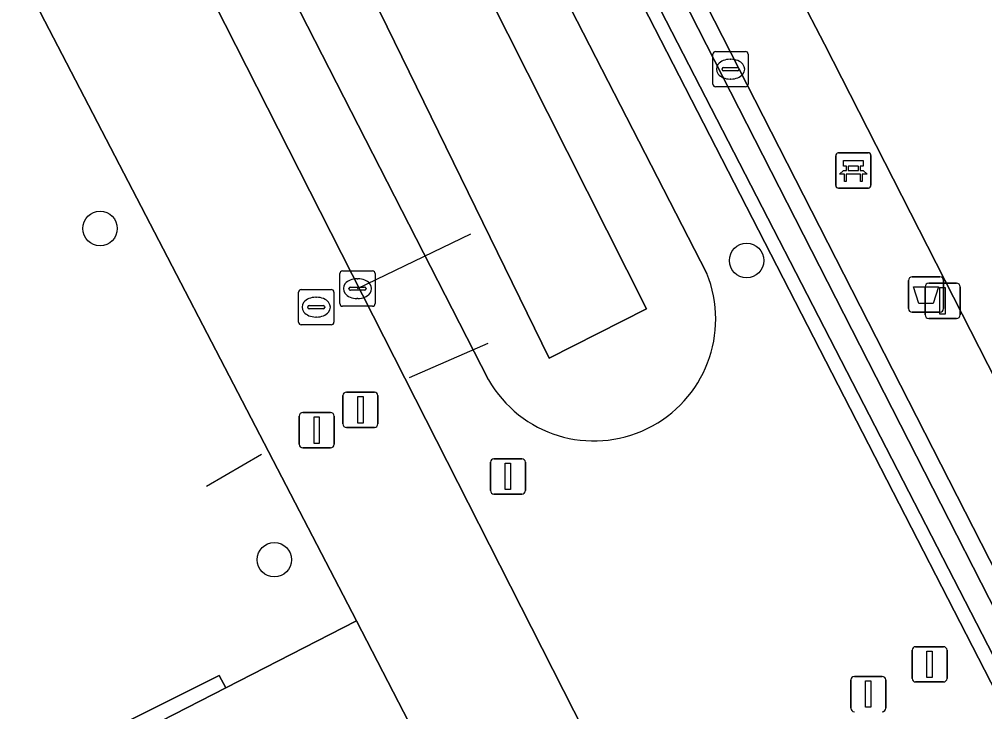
# Model space of a CAD drawing. Extents: x 158835 to 160077, y 386387 to 387778.
# Drawn here: x 159365.89 to 159393.25, y 387378.16 to 387397.77 of the extents above; entities that cross this region are included whole.
import ezdxf

# ---------------------------------------------------------------- set-up
doc = ezdxf.new("R2010")
doc.units = 0
for name, color, linetype in [('IMGEO_Afsluitpaal', 7, 'Continuous'), ('IMGEO_Afvalbak', 7, 'Continuous'), ('IMGEO_Bank', 7, 'Continuous'), ('IMGEO_Berm_groen', 7, 'Continuous'), ('IMGEO_Boom', 7, 'Continuous'), ('IMGEO_Duiker', 7, 'Continuous'), ('IMGEO_Fietspad_gesloten', 7, 'Continuous'), ('IMGEO_Groenvoorziening', 7, 'Continuous'), ('IMGEO_Haag', 7, 'Continuous'), ('IMGEO_Hek', 7, 'Continuous'), ('IMGEO_Kolk', 7, 'Continuous'), ('IMGEO_Lichtmast', 7, 'Continuous'), ('IMGEO_Oever', 7, 'Continuous'), ('IMGEO_Rioolput', 7, 'Continuous'), ('IMGEO_Terreindeel_open', 7, 'Continuous'), ('IMGEO_Voetpad_open', 7, 'Continuous'), ('IMGEO_Waterloop', 7, 'Continuous')]:
    doc.layers.add(name, color=color, linetype=linetype)

msp = doc.modelspace()

# ---------------------------------------------------------------- linework, layer by layer
at = {"layer": 'IMGEO_Afsluitpaal'}
for p, q in [((159375.058, 387386.308), (159375.058, 387387.108)), ((159375.058, 387387.108), (159375.058, 387386.308)), ((159375.158, 387387.208), (159375.948, 387387.208)), ((159375.948, 387387.208), (159375.158, 387387.208)), ((159376.048, 387387.108), (159376.048, 387386.308)), ((159376.048, 387386.308), (159376.048, 387387.108)), ((159373.818, 387385.73), (159373.818, 387386.53)), ((159373.818, 387386.53), (159373.818, 387385.73)), ((159373.918, 387386.63), (159374.708, 387386.63)), ((159374.708, 387386.63), (159373.918, 387386.63)), ((159374.808, 387386.53), (159374.808, 387385.73)), ((159374.808, 387385.73), (159374.808, 387386.53)), ((159375.948, 387386.208), (159375.158, 387386.208)), ((159375.158, 387386.208), (159375.948, 387386.208)), ((159374.708, 387385.63), (159373.918, 387385.63)), ((159373.918, 387385.63), (159374.708, 387385.63)), ((159391.189, 387379.097), (159391.189, 387379.897)), ((159391.189, 387379.897), (159391.189, 387379.097)), ((159391.289, 387379.997), (159392.079, 387379.997)), ((159392.079, 387379.997), (159391.289, 387379.997)), ((159392.179, 387379.897), (159392.179, 387379.097)), ((159392.179, 387379.097), (159392.179, 387379.897)), ((159389.453, 387378.255), (159389.453, 387379.055)), ((159389.453, 387379.055), (159389.453, 387378.255)), ((159389.553, 387379.155), (159390.343, 387379.155)), ((159390.343, 387379.155), (159389.553, 387379.155)), ((159390.443, 387379.055), (159390.443, 387378.255)), ((159390.443, 387378.255), (159390.443, 387379.055)), ((159392.079, 387378.997), (159391.289, 387378.997)), ((159391.289, 387378.997), (159392.079, 387378.997))]:
    msp.add_line(p, q, dxfattribs=at)
for points in [[(159375.478, 387387.083), (159375.628, 387387.083), (159375.628, 387386.333), (159375.478, 387386.333), (159375.478, 387387.083)], [(159374.238, 387386.505), (159374.388, 387386.505), (159374.388, 387385.755), (159374.238, 387385.755), (159374.238, 387386.505)], [(159391.609, 387379.872), (159391.759, 387379.872), (159391.759, 387379.122), (159391.609, 387379.122), (159391.609, 387379.872)], [(159389.873, 387379.03), (159390.023, 387379.03), (159390.023, 387378.28), (159389.873, 387378.28), (159389.873, 387379.03)]]:
    msp.add_lwpolyline(points, dxfattribs=at)
for centre, start, end in [((159375.158, 387387.108), 90, 180), ((159375.158, 387387.108), 90, 180), ((159375.948, 387387.108), 0, 90), ((159375.948, 387387.108), 360, 90), ((159373.918, 387386.53), 90, 180), ((159373.918, 387386.53), 90, 180), ((159374.708, 387386.53), 0, 90), ((159374.708, 387386.53), 360, 90), ((159375.158, 387386.308), 180, 270), ((159375.158, 387386.308), 180, 270), ((159375.948, 387386.308), 270, 0), ((159375.948, 387386.308), 270, 0), ((159373.918, 387385.73), 180, 270), ((159373.918, 387385.73), 180, 270), ((159374.708, 387385.73), 270, 0), ((159374.708, 387385.73), 270, 0), ((159391.289, 387379.897), 90, 180), ((159391.289, 387379.897), 90, 180), ((159392.079, 387379.897), 0, 90), ((159392.079, 387379.897), 360, 90), ((159389.553, 387379.055), 90, 180), ((159389.553, 387379.055), 90, 180), ((159390.343, 387379.055), 0, 90), ((159390.343, 387379.055), 360, 90), ((159391.289, 387379.097), 180, 270), ((159391.289, 387379.097), 180, 270), ((159392.079, 387379.097), 270, 0), ((159392.079, 387379.097), 270, 0), ((159389.553, 387378.255), 180, 270), ((159389.553, 387378.255), 180, 270), ((159390.343, 387378.255), 270, 0), ((159390.343, 387378.255), 270, 0)]:
    msp.add_arc(centre, 0.1, start, end, dxfattribs=at)
at = {"layer": 'IMGEO_Afvalbak'}
for p, q in [((159391.09, 387389.573), (159391.09, 387390.373)), ((159391.09, 387390.373), (159391.09, 387389.573)), ((159391.19, 387390.473), (159391.98, 387390.473)), ((159391.98, 387390.473), (159391.19, 387390.473)), ((159392.08, 387390.373), (159392.08, 387389.573)), ((159392.08, 387389.573), (159392.08, 387390.373)), ((159391.98, 387389.473), (159391.19, 387389.473)), ((159391.19, 387389.473), (159391.98, 387389.473))]:
    msp.add_line(p, q, dxfattribs=at)
msp.add_lwpolyline([(159391.233, 387390.187), (159391.937, 387390.187), (159391.788, 387389.717), (159391.382, 387389.717), (159391.233, 387390.187)], dxfattribs=at)
for centre, start, end in [((159391.19, 387390.373), 90, 180), ((159391.19, 387390.373), 90, 180), ((159391.98, 387390.373), 0, 90), ((159391.98, 387390.373), 360, 90), ((159391.19, 387389.573), 180, 270), ((159391.19, 387389.573), 180, 270), ((159391.98, 387389.573), 270, 0), ((159391.98, 387389.573), 270, 0)]:
    msp.add_arc(centre, 0.1, start, end, dxfattribs=at)
at = {"layer": 'IMGEO_Bank'}
for p, q in [((159389.024, 387393.062), (159389.024, 387393.903)), ((159389.024, 387393.903), (159389.024, 387393.062)), ((159389.099, 387393.987), (159389.94, 387393.987)), ((159389.94, 387393.987), (159389.099, 387393.987)), ((159390.024, 387393.912), (159390.024, 387393.071)), ((159390.024, 387393.071), (159390.024, 387393.912)), ((159389.333, 387393.493), (159389.333, 387393.599)), ((159389.377, 387393.599), (159389.377, 387393.493)), ((159389.665, 387393.605), (159389.383, 387393.605)), ((159389.671, 387393.493), (159389.671, 387393.599)), ((159389.715, 387393.599), (159389.715, 387393.493)), ((159389.721, 387393.385), (159389.328, 387393.385)), ((159389.383, 387393.487), (159389.665, 387393.487)), ((159389.949, 387392.987), (159389.108, 387392.987)), ((159389.108, 387392.987), (159389.949, 387392.987))]:
    msp.add_line(p, q, dxfattribs=at)
for points in [[(159389.327, 387393.605), (159389.241, 387393.605), (159389.241, 387393.766), (159389.804, 387393.766), (159389.804, 387393.605), (159389.721, 387393.605)], [(159389.271, 387393.385), (159389.129, 387393.385), (159389.241, 387393.487), (159389.327, 387393.487)], [(159389.321, 387393.378), (159389.321, 387393.171), (159389.278, 387393.171), (159389.278, 387393.378)], [(159389.721, 387393.487), (159389.804, 387393.487), (159389.916, 387393.385), (159389.777, 387393.385)], [(159389.771, 387393.378), (159389.771, 387393.171), (159389.727, 387393.171), (159389.727, 387393.378)]]:
    msp.add_lwpolyline(points, dxfattribs=at)
for centre, radius, start, end in [((159389.102, 387393.909), 0.0779, 92.4484, 184.2845), ((159389.102, 387393.909), 0.0779, 92.4484, 184.2845), ((159389.946, 387393.909), 0.0779, 2.4484, 94.2845), ((159389.946, 387393.909), 0.0779, 2.4484, 94.2845), ((159389.326, 387393.598), 0.00671, 2.8957, 87.1043), ((159389.383, 387393.598), 0.00671, 92.8957, 177.1043), ((159389.665, 387393.598), 0.00671, 2.8957, 87.1043), ((159389.722, 387393.598), 0.00671, 92.8957, 177.1043), ((159389.271, 387393.378), 0.00671, 2.8957, 87.1043), ((159389.328, 387393.378), 0.00671, 92.8957, 177.1043), ((159389.326, 387393.494), 0.00671, 272.8957, 357.1043), ((159389.383, 387393.494), 0.00671, 182.8957, 267.1043), ((159389.665, 387393.494), 0.00671, 272.8957, 357.1043), ((159389.722, 387393.494), 0.00671, 182.8957, 267.1043), ((159389.72, 387393.378), 0.00671, 2.8957, 87.1043), ((159389.777, 387393.378), 0.00671, 92.8957, 177.1043), ((159389.102, 387393.065), 0.0779, 182.4484, 274.2845), ((159389.102, 387393.065), 0.0779, 182.4484, 274.2845), ((159389.946, 387393.065), 0.0779, 272.4484, 4.2845), ((159389.946, 387393.065), 0.0779, 272.4484, 4.2845)]:
    msp.add_arc(centre, radius, start, end, dxfattribs=at)
at = {"layer": 'IMGEO_Berm_groen'}
for points in [[(159329.737, 387479.621), (159360.931, 387418.842), (159385.799, 387369.924), (159385.949, 387369.64), (159385.972, 387369.596), (159391.483, 387372.373), (159391.429, 387372.468), (159392.47, 387372.996), (159395.673, 387374.62), (159340.944, 387481.015), (159340.205, 387482.451), (159427.607, 387527.602), (159430.221, 387528.939), (159464.435, 387546.438), (159461.771, 387551.782), (159386.53, 387513.074), (159369.52, 387504.347), (159361.28, 387500), (159349.955, 387494.013), (159336.154, 387484.934), (159338.654, 387486.251), (159364.753, 387500), (159367.223, 387501.301), (159460.249, 387548.308)], [(159461.976, 387545.691), (159372.919, 387500), (159340.235, 387483.231), (159339.987, 387483.104), (159338.919, 387482.291), (159338.252, 387481.676), (159339.469, 387479.786), (159339.506, 387479.774), (159385.369, 387390.571)], [(159379.182, 387387.557), (159341.645, 387460.848), (159331.81, 387480.051)]]:
    msp.add_lwpolyline(points, dxfattribs=at)
msp.add_arc((159382.173, 387389.275), 3.449, 209.8717, 22.0744, dxfattribs=at)
at = {"layer": 'IMGEO_Boom'}
for centre in [(159368.174, 387391.843), (159386.499, 387390.936), (159373.113, 387382.461)]:
    msp.add_circle(centre, 0.489, dxfattribs=at)
at = {"layer": 'IMGEO_Duiker'}
msp.add_lwpolyline([(159375.47, 387390.141), (159378.686, 387391.692)], dxfattribs=at)
at = {"layer": 'IMGEO_Fietspad_gesloten'}
for points in [[(159428.282, 387286.772), (159391.016, 387359.944), (159390.825, 387360.319), (159389.328, 387363.259), (159385.972, 387369.596), (159385.949, 387369.64), (159385.799, 387369.924), (159360.931, 387418.842), (159329.737, 387479.621)], [(159324.915, 387479.303), (159336.573, 387456.427), (159347.448, 387435.342), (159348.881, 387432.496), (159353.107, 387424.11), (159366.234, 387398.455), (159375.439, 387380.729), (159377.517, 387376.707), (159379.032, 387373.775), (159380.575, 387370.788), (159382.104, 387367.728), (159384.981, 387361.968), (159416.567, 387300.188)]]:
    msp.add_lwpolyline(points, dxfattribs=at)
at = {"layer": 'IMGEO_Groenvoorziening'}
for points in [[(159430.221, 387528.939), (159427.607, 387527.602), (159340.205, 387482.451), (159340.944, 387481.015), (159395.673, 387374.62), (159398.243, 387375.923), (159398.178, 387376.051), (159395.923, 387374.884), (159395.654, 387375.421), (159393.496, 387379.729), (159341.337, 387480.909), (159340.7, 387482.286), (159371.792, 387498.281), (159394.835, 387509.951), (159428.108, 387527.137), (159427.976, 387527.408), (159429.314, 387528.092), (159446.763, 387493.302), (159447.542, 387493.687), (159445.802, 387497.431), (159441.37, 387506.416), (159436.88, 387515.519), (159434.254, 387520.843), (159431.978, 387525.431)], [(159342.28, 387481.383), (159341.337, 387480.909), (159393.496, 387379.729), (159394.059, 387380.009)]]:
    msp.add_lwpolyline(points, close=True, dxfattribs=at)
for points in [[(159357.157, 387382.243), (159359.233, 387383.315), (159363.52, 387375.171), (159371.545, 387379.183), (159371.736, 387378.832), (159375.439, 387380.729), (159366.234, 387398.455), (159353.107, 387424.11), (159348.881, 387432.496), (159346.821, 387429.272), (159344.685, 387428.371), (159338.523, 387428.646), (159341.866, 387424.702), (159344.128, 387423.682)], [(159359.025, 387382.765), (159363.27, 387374.493), (159371.736, 387378.832), (159371.545, 387379.183), (159363.52, 387375.171), (159359.233, 387383.315), (159357.157, 387382.243)]]:
    msp.add_lwpolyline(points, dxfattribs=at)
at = {"layer": 'IMGEO_Haag'}
msp.add_lwpolyline([(159431.978, 387525.431), (159430.221, 387528.939), (159427.607, 387527.602), (159340.205, 387482.451), (159340.944, 387481.015), (159395.673, 387374.62), (159398.243, 387375.923), (159398.178, 387376.051), (159395.923, 387374.884), (159395.654, 387375.421), (159393.496, 387379.729), (159341.337, 387480.909), (159340.7, 387482.286), (159371.792, 387498.281), (159394.835, 387509.951), (159428.108, 387527.137), (159427.976, 387527.408), (159429.314, 387528.092), (159446.763, 387493.302), (159447.542, 387493.687), (159445.802, 387497.431), (159441.37, 387506.416), (159436.88, 387515.519), (159434.254, 387520.843)], close=True, dxfattribs=at)
for points in [[(159371.736, 387378.832), (159371.545, 387379.183), (159363.52, 387375.171), (159359.233, 387383.315), (159357.157, 387382.243)], [(159357.281, 387381.869), (159359.025, 387382.765), (159363.27, 387374.493), (159371.736, 387378.832)]]:
    msp.add_lwpolyline(points, dxfattribs=at)
at = {"layer": 'IMGEO_Hek'}
for points in [[(159341.337, 387480.909), (159393.496, 387379.729)], [(159396.747, 387381.301), (159388.71, 387397.065)], [(159376.945, 387387.618), (159379.17, 387388.593)], [(159372.745, 387385.443), (159371.195, 387384.538)]]:
    msp.add_lwpolyline(points, dxfattribs=at)
at = {"layer": 'IMGEO_Kolk'}
for p, q in [((159385.618, 387396.857), (159386.47, 387396.857)), ((159385.543, 387395.931), (159385.543, 387396.783)), ((159386.031, 387396.637), (159386.056, 387396.637)), ((159386.544, 387396.783), (159386.544, 387395.931)), ((159385.802, 387396.351), (159385.802, 387396.363)), ((159386.24, 387396.314), (159385.842, 387396.314)), ((159385.845, 387396.4), (159386.243, 387396.4)), ((159386.286, 387396.363), (159386.286, 387396.351)), ((159386.054, 387396.077), (159386.029, 387396.077)), ((159386.47, 387395.857), (159385.618, 387395.857))]:
    msp.add_line(p, q, dxfattribs=at)
for points in [[(159385.618, 387396.857), (159386.47, 387396.857)], [(159385.543, 387395.931), (159385.543, 387396.783)], [(159386.544, 387396.783), (159386.544, 387395.931)], [(159386.47, 387395.857), (159385.618, 387395.857)]]:
    msp.add_lwpolyline(points, dxfattribs=at)
for centre, radius, start, end in [((159385.62, 387396.781), 0.0765, 91.552, 178.448), ((159385.62, 387396.781), 0.0765, 91.552, 178.448), ((159386.468, 387396.781), 0.0765, 1.552, 88.448), ((159386.468, 387396.781), 0.0765, 1.552, 88.448), ((159385.842, 387396.36), 0.0403, 85.8775, 175.7526), ((159385.839, 387396.35), 0.0366, 178.938, 274.7102), ((159386.243, 387396.357), 0.043, 264.8664, 352.4533), ((159386.247, 387396.362), 0.0386, 1.7309, 96.639), ((159385.62, 387395.933), 0.0765, 181.552, 268.448), ((159385.62, 387395.933), 0.0765, 181.552, 268.448), ((159386.468, 387395.933), 0.0765, 271.552, 358.448), ((159386.468, 387395.933), 0.0765, 271.552, 358.448)]:
    msp.add_arc(centre, radius, start, end, dxfattribs=at)
for centre, major_axis, ratio, start_param, end_param in [((159386.03, 387396.357), (-0.387, 0.002), 0.722429, 4.712389, 7.853982), ((159386.055, 387396.357), (-0.39, 0.002), 0.717154, 1.570796, 4.712389)]:
    msp.add_ellipse(centre, major_axis=major_axis, ratio=ratio, start_param=start_param, end_param=end_param, dxfattribs=at)
at = {"layer": 'IMGEO_Lichtmast'}
for p, q in [((159391.66, 387390.294), (159392.45, 387390.294)), ((159392.45, 387390.294), (159391.66, 387390.294)), ((159391.56, 387389.394), (159391.56, 387390.194)), ((159391.56, 387390.194), (159391.56, 387389.394)), ((159392.55, 387390.194), (159392.55, 387389.394)), ((159392.55, 387389.394), (159392.55, 387390.194)), ((159392.45, 387389.294), (159391.66, 387389.294)), ((159391.66, 387389.294), (159392.45, 387389.294)), ((159379.338, 387385.321), (159380.128, 387385.321)), ((159380.128, 387385.321), (159379.338, 387385.321)), ((159379.238, 387384.421), (159379.238, 387385.221)), ((159379.238, 387385.221), (159379.238, 387384.421)), ((159380.228, 387385.221), (159380.228, 387384.421)), ((159380.228, 387384.421), (159380.228, 387385.221)), ((159380.128, 387384.321), (159379.338, 387384.321)), ((159379.338, 387384.321), (159380.128, 387384.321))]:
    msp.add_line(p, q, dxfattribs=at)
for points in [[(159391.98, 387390.169), (159392.13, 387390.169), (159392.13, 387389.419), (159391.98, 387389.419), (159391.98, 387390.169)], [(159379.658, 387385.196), (159379.808, 387385.196), (159379.808, 387384.446), (159379.658, 387384.446), (159379.658, 387385.196)]]:
    msp.add_lwpolyline(points, dxfattribs=at)
for centre, start, end in [((159391.66, 387390.194), 90, 180), ((159391.66, 387390.194), 90, 180), ((159392.45, 387390.194), 0, 90), ((159392.45, 387390.194), 360, 90), ((159391.66, 387389.394), 180, 270), ((159391.66, 387389.394), 180, 270), ((159392.45, 387389.394), 270, 0), ((159392.45, 387389.394), 270, 0), ((159379.338, 387385.221), 90, 180), ((159379.338, 387385.221), 90, 180), ((159380.128, 387385.221), 0, 90), ((159380.128, 387385.221), 360, 90), ((159379.338, 387384.421), 180, 270), ((159379.338, 387384.421), 180, 270), ((159380.128, 387384.421), 270, 0), ((159380.128, 387384.421), 270, 0)]:
    msp.add_arc(centre, 0.1, start, end, dxfattribs=at)
at = {"layer": 'IMGEO_Oever'}
for points in [[(159385.369, 387390.571), (159339.506, 387479.774), (159339.469, 387479.786), (159338.252, 387481.676)], [(159331.81, 387480.051), (159341.645, 387460.848), (159379.182, 387387.557)], [(159337.641, 387480.228), (159339.633, 387476.47), (159353.596, 387449.694), (159363.534, 387428.831), (159375.238, 387406.285), (159383.657, 387389.571), (159380.906, 387388.174), (159371.501, 387407.394), (159355.485, 387437.373), (159342.261, 387464.581), (159333.719, 387480.063)]]:
    msp.add_lwpolyline(points, dxfattribs=at)
msp.add_arc((159382.173, 387389.275), 3.449, 209.8717, 22.0744, dxfattribs=at)
at = {"layer": 'IMGEO_Rioolput'}
for p, q in [((159374.969, 387389.715), (159374.969, 387390.567)), ((159375.044, 387390.641), (159375.896, 387390.641)), ((159375.97, 387390.567), (159375.97, 387389.715)), ((159375.457, 387390.421), (159375.482, 387390.421)), ((159373.8, 387389.189), (159373.8, 387390.041)), ((159373.875, 387390.115), (159374.727, 387390.115)), ((159374.801, 387390.041), (159374.801, 387389.189)), ((159375.228, 387390.135), (159375.228, 387390.147)), ((159375.666, 387390.098), (159375.268, 387390.098)), ((159375.271, 387390.184), (159375.669, 387390.184)), ((159375.712, 387390.147), (159375.712, 387390.135)), ((159374.288, 387389.895), (159374.313, 387389.895)), ((159375.48, 387389.861), (159375.455, 387389.861)), ((159374.059, 387389.609), (159374.059, 387389.621)), ((159374.497, 387389.572), (159374.099, 387389.572)), ((159374.102, 387389.658), (159374.5, 387389.658)), ((159374.543, 387389.621), (159374.543, 387389.609)), ((159375.896, 387389.641), (159375.044, 387389.641)), ((159374.311, 387389.335), (159374.286, 387389.335)), ((159374.727, 387389.115), (159373.875, 387389.115))]:
    msp.add_line(p, q, dxfattribs=at)
for points in [[(159374.969, 387389.715), (159374.969, 387390.567)], [(159375.044, 387390.641), (159375.896, 387390.641)], [(159375.97, 387390.567), (159375.97, 387389.715)], [(159373.8, 387389.189), (159373.8, 387390.041)], [(159373.875, 387390.115), (159374.727, 387390.115)], [(159374.801, 387390.041), (159374.801, 387389.189)], [(159375.896, 387389.641), (159375.044, 387389.641)], [(159374.727, 387389.115), (159373.875, 387389.115)]]:
    msp.add_lwpolyline(points, dxfattribs=at)
for centre, radius, start, end in [((159375.046, 387390.565), 0.0765, 91.552, 178.448), ((159375.046, 387390.565), 0.0765, 91.552, 178.448), ((159375.894, 387390.565), 0.0765, 1.552, 88.448), ((159375.894, 387390.565), 0.0765, 1.552, 88.448), ((159373.877, 387390.039), 0.0765, 91.552, 178.448), ((159373.877, 387390.039), 0.0765, 91.552, 178.448), ((159374.725, 387390.039), 0.0765, 1.552, 88.448), ((159374.725, 387390.039), 0.0765, 1.552, 88.448), ((159375.268, 387390.144), 0.0403, 85.8775, 175.7526), ((159375.265, 387390.134), 0.0366, 178.938, 274.7102), ((159375.669, 387390.141), 0.043, 264.8664, 352.4533), ((159375.673, 387390.146), 0.0386, 1.7309, 96.639), ((159375.046, 387389.717), 0.0765, 181.552, 268.448), ((159375.046, 387389.717), 0.0765, 181.552, 268.448), ((159375.894, 387389.717), 0.0765, 271.552, 358.448), ((159375.894, 387389.717), 0.0765, 271.552, 358.448), ((159374.099, 387389.618), 0.0403, 85.8775, 175.7526), ((159374.096, 387389.608), 0.0366, 178.938, 274.7102), ((159374.5, 387389.615), 0.043, 264.8664, 352.4533), ((159374.504, 387389.62), 0.0386, 1.7309, 96.639), ((159373.877, 387389.191), 0.0765, 181.552, 268.448), ((159373.877, 387389.191), 0.0765, 181.552, 268.448), ((159374.725, 387389.191), 0.0765, 271.552, 358.448), ((159374.725, 387389.191), 0.0765, 271.552, 358.448)]:
    msp.add_arc(centre, radius, start, end, dxfattribs=at)
for centre, major_axis, ratio, start_param, end_param in [((159375.456, 387390.141), (-0.387, 0.002), 0.722429, 4.712389, 7.853982), ((159375.481, 387390.141), (-0.39, 0.002), 0.717154, 1.570796, 4.712389), ((159374.287, 387389.615), (-0.387, 0.002), 0.722429, 4.712389, 7.853982), ((159374.312, 387389.615), (-0.39, 0.002), 0.717154, 1.570796, 4.712389)]:
    msp.add_ellipse(centre, major_axis=major_axis, ratio=ratio, start_param=start_param, end_param=end_param, dxfattribs=at)
at = {"layer": 'IMGEO_Terreindeel_open'}
msp.add_lwpolyline([(159410.691, 387429.846), (159379.988, 387414.148), (159387.979, 387398.473), (159388.71, 387397.065), (159396.747, 387381.301), (159427.474, 387397.029)], close=True, dxfattribs=at)
at = {"layer": 'IMGEO_Voetpad_open'}
for points in [[(159396.747, 387381.301), (159388.71, 387397.065), (159387.979, 387398.473), (159379.988, 387414.148), (159379.239, 387415.645), (159371.193, 387431.374), (159370.482, 387432.782), (159362.471, 387448.457), (159361.724, 387449.859), (159353.705, 387465.575), (159353, 387466.991), (159344.958, 387482.728), (159342.738, 387481.613), (159394.525, 387380.233)], [(159361.599, 387361.981), (159370.154, 387366.361), (159372.305, 387367.463), (159369.618, 387372.67), (159373.371, 387374.588), (159373.555, 387374.223), (159376.357, 387368.657), (159380.575, 387370.788), (159379.032, 387373.775), (159376.494, 387372.478), (159374.979, 387375.41), (159377.517, 387376.707), (159375.439, 387380.729), (159371.736, 387378.832), (159363.27, 387374.493), (159359.025, 387382.765), (159357.281, 387381.869)]]:
    msp.add_lwpolyline(points, dxfattribs=at)
msp.add_lwpolyline([(159394.059, 387380.009), (159394.525, 387380.233), (159342.738, 387481.613), (159342.28, 387481.383)], close=True, dxfattribs=at)
at = {"layer": 'IMGEO_Waterloop'}
msp.add_lwpolyline([(159333.719, 387480.063), (159342.261, 387464.581), (159355.485, 387437.373), (159371.501, 387407.394), (159380.906, 387388.174), (159383.657, 387389.571), (159375.238, 387406.285), (159363.534, 387428.831), (159353.596, 387449.694), (159339.633, 387476.47), (159337.641, 387480.228)], dxfattribs=at)

doc.saveas('drawing.dxf')
